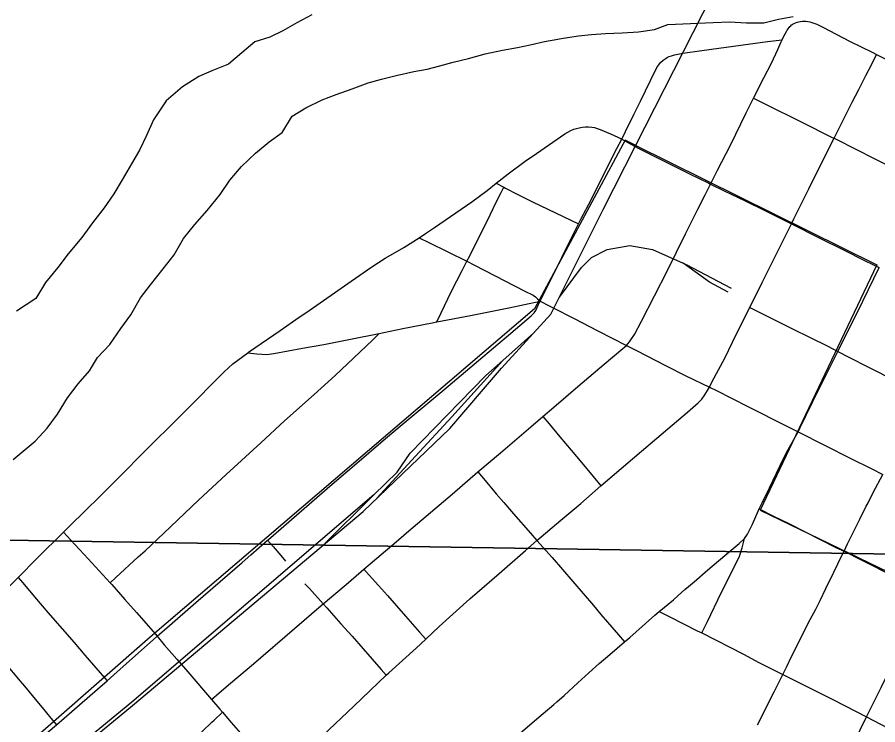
# Model space of a CAD drawing. Extents: x 2.4 to 73.1, y 4.5 to 25.6.
# Drawn here: x 35.689 to 36.009, y 22.5047 to 22.7678 of the extents above; entities that cross this region are included whole.
import ezdxf

# ---------------------------------------------------------------- set-up
doc = ezdxf.new("R2010")
doc.units = 0
for name, color, linetype in [('GM_X_City_Street', 7, 'Continuous'), ('GM_X_Major_River', 7, 'Continuous'), ('GM_X_Rail_Line', 7, 'Continuous'), ('GM_X_Section', 7, 'Continuous'), ('GM_X_State_Route', 7, 'Continuous')]:
    doc.layers.add(name, color=color, linetype=linetype)

msp = doc.modelspace()

# ---------------------------------------------------------------- linework, layer by layer
at = {"layer": 'GM_X_City_Street'}
for points in [[(35.97791, 22.76549), (35.9784, 22.7657), (35.97903, 22.76592), (35.97962, 22.76609), (35.98032, 22.76622), (35.98099, 22.7663), (35.98165, 22.76632), (35.98231, 22.76628), (35.98296, 22.7662), (35.98369, 22.76605), (35.98451, 22.76583), (35.9863, 22.76515), (35.98856, 22.76408), (35.99356, 22.76145), (35.9988, 22.75873), (36.0069, 22.75474), (36.00852, 22.75393), (36.0172, 22.74959)], [(35.76123, 22.514), (35.76412, 22.51649), (35.76833, 22.52012), (35.77686, 22.52732), (35.79216, 22.54051), (35.80211, 22.54896), (35.80285, 22.54959), (35.81131, 22.55684), (35.81693, 22.5617), (35.81793, 22.56254), (35.82593, 22.56931), (35.82901, 22.57191), (35.83466, 22.57674), (35.84266, 22.58363), (35.8507, 22.59047), (35.86028, 22.59867), (35.86873, 22.60574), (35.88004, 22.61548), (35.88447, 22.61927), (35.88855, 22.62274), (35.89752, 22.63044), (35.90724, 22.6387), (35.91427, 22.64456), (35.91489, 22.64514), (35.91552, 22.64576), (35.91612, 22.64637), (35.91668, 22.64701), (35.91725, 22.64777), (35.91856, 22.64983), (35.9212, 22.65473), (35.93079, 22.67357), (35.93749, 22.68726), (35.94214, 22.6964), (35.94479, 22.70168), (35.94681, 22.70574), (35.94936, 22.71087), (35.95425, 22.72024), (35.96007, 22.73226), (35.96256, 22.73724), (35.96278, 22.73766), (35.96664, 22.74522), (35.96944, 22.75074), (35.97179, 22.75579), (35.97312, 22.75866), (35.97349, 22.75943), (35.97413, 22.76078), (35.97507, 22.76245), (35.97536, 22.76292), (35.97569, 22.76341), (35.976, 22.76391), (35.97635, 22.76428), (35.97665, 22.76461), (35.97698, 22.7649), (35.97727, 22.76512), (35.97758, 22.76531), (35.97791, 22.76549)], [(35.92823, 22.75089), (35.92925, 22.75181), (35.93028, 22.75257), (35.93085, 22.7529), (35.93144, 22.75316), (35.93227, 22.75346), (35.93338, 22.75377), (35.93651, 22.75439), (35.94363, 22.75538), (35.94996, 22.75629), (35.9554, 22.75703), (35.96805, 22.75873), (35.97349, 22.75943)], [(35.8027, 22.50071), (35.81419, 22.51163), (35.82625, 22.52307), (35.82725, 22.52402), (35.8374, 22.53317), (35.84091, 22.53648), (35.84598, 22.54126), (35.85728, 22.55151), (35.86818, 22.56086), (35.87797, 22.56943), (35.8822, 22.57315), (35.89116, 22.58072), (35.89856, 22.58691), (35.90606, 22.59348), (35.91026, 22.59715), (35.92113, 22.60644), (35.93253, 22.61606), (35.93825, 22.62087), (35.94222, 22.6244), (35.94354, 22.62578), (35.94451, 22.62704), (35.9457, 22.62892), (35.94638, 22.63024), (35.94742, 22.63226), (35.95208, 22.64104), (35.95496, 22.64691), (35.95885, 22.65469), (35.96142, 22.65984), (35.96607, 22.66916), (35.97134, 22.67973), (35.97689, 22.69098), (35.9778, 22.69284), (35.9834, 22.70394), (35.99167, 22.72066), (35.99273, 22.72276), (35.99953, 22.73619), (36.00192, 22.74086), (36.00459, 22.74606), (36.00661, 22.75009), (36.00852, 22.75393)], [(35.69585, 22.49801), (35.70367, 22.50465), (35.70937, 22.50955), (35.7189, 22.51792), (35.72246, 22.52105), (35.72495, 22.52325), (35.73076, 22.5284), (35.73959, 22.53623), (35.7411, 22.53755), (35.74567, 22.54155), (35.7555, 22.55013), (35.76726, 22.5603), (35.77266, 22.56496), (35.77592, 22.56784), (35.78215, 22.5733), (35.78246, 22.57357), (35.80614, 22.59417), (35.81439, 22.60124), (35.82594, 22.61115), (35.83213, 22.61636), (35.84771, 22.62923), (35.86051, 22.64008), (35.87169, 22.64951), (35.88019, 22.65674), (35.88121, 22.65782), (35.88187, 22.65877), (35.88279, 22.66068), (35.88344, 22.66213), (35.88492, 22.66519), (35.89036, 22.67604), (35.89266, 22.68079), (35.89777, 22.69097), (35.89865, 22.69273), (35.90246, 22.69982), (35.90819, 22.71139), (35.91201, 22.71892), (35.91379, 22.72246), (35.91519, 22.72523), (35.91833, 22.7316), (35.92082, 22.73658), (35.92456, 22.74431), (35.92691, 22.74903), (35.92761, 22.7501), (35.92823, 22.75089)], [(35.96278, 22.73766), (35.96748, 22.73533), (35.98055, 22.72885), (35.9921, 22.72308), (35.99273, 22.72276), (36.00155, 22.71836), (36.00695, 22.71564), (36.01434, 22.71192), (36.02538, 22.70656)], [(35.86718, 22.70602), (35.87154, 22.70956), (35.87789, 22.7142), (35.88214, 22.71714), (35.89266, 22.72438), (35.89381, 22.72506), (35.89488, 22.72561), (35.89601, 22.72609), (35.89698, 22.72643), (35.898, 22.72668), (35.89918, 22.72688), (35.90036, 22.72697), (35.90143, 22.72697), (35.90264, 22.72687), (35.90366, 22.72671), (35.90472, 22.72644), (35.90581, 22.72608), (35.90957, 22.72447), (35.91238, 22.72313), (35.91379, 22.72246)], [(35.91379, 22.72246), (35.91997, 22.71912), (35.92514, 22.7165), (35.93136, 22.71343), (35.93902, 22.70959), (35.94621, 22.70602), (35.94681, 22.70574)], [(35.83846, 22.68578), (35.84089, 22.68735), (35.84425, 22.68958), (35.85808, 22.69907), (35.86382, 22.70329), (35.86718, 22.70602)], [(35.86718, 22.70602), (35.86993, 22.70457), (35.87058, 22.70423), (35.8749, 22.70196), (35.88066, 22.69909), (35.88634, 22.69634), (35.89494, 22.69227), (35.89777, 22.69097)], [(35.94681, 22.70574), (35.95187, 22.70328), (35.9597, 22.69944), (35.96705, 22.69585), (35.97612, 22.69136), (35.97689, 22.69098)], [(35.84501, 22.65445), (35.84665, 22.65789), (35.85039, 22.66568), (35.85246, 22.66981), (35.85443, 22.67365), (35.85621, 22.67703), (35.85729, 22.67907), (35.85895, 22.68236), (35.85992, 22.68428), (35.86172, 22.68782), (35.86377, 22.69197), (35.86717, 22.69895), (35.86894, 22.70255), (35.86993, 22.70457)], [(35.97689, 22.69098), (35.98752, 22.6856), (35.99621, 22.68126), (36.00432, 22.67717), (36.00949, 22.67465)], [(35.77473, 22.64296), (35.77501, 22.64318), (35.78676, 22.6513), (35.79391, 22.65618), (35.79668, 22.65813), (35.81316, 22.66967), (35.82087, 22.6749), (35.82583, 22.67813), (35.82962, 22.68027), (35.83282, 22.68214), (35.83846, 22.68578)], [(35.83846, 22.68578), (35.84209, 22.68399), (35.85621, 22.67703), (35.85902, 22.67557), (35.87029, 22.66972), (35.87775, 22.66595), (35.88083, 22.66436), (35.88175, 22.66376), (35.88251, 22.66311), (35.88344, 22.66213)], [(35.84501, 22.65445), (35.85755, 22.65687), (35.87177, 22.65971), (35.88344, 22.66213)], [(35.88344, 22.66213), (35.88688, 22.66043), (35.88833, 22.65971), (35.89608, 22.65573), (35.90493, 22.6512), (35.91552, 22.64576)], [(35.96142, 22.65984), (35.96512, 22.65799), (35.97113, 22.65498), (35.97725, 22.65191), (35.98387, 22.64864), (35.99015, 22.64553), (35.99416, 22.64349), (35.99823, 22.64142), (36.00556, 22.63769), (36.02584, 22.62731), (36.02921, 22.62558), (36.03476, 22.62283), (36.04306, 22.61856), (36.0558, 22.61192), (36.05731, 22.61114)], [(35.82366, 22.6502), (35.82541, 22.65057), (35.83236, 22.65197), (35.84329, 22.65412), (35.84501, 22.65445)], [(35.72366, 22.55747), (35.72568, 22.55939), (35.73403, 22.56711), (35.73656, 22.56939), (35.74361, 22.57597), (35.75645, 22.58819), (35.7667, 22.59773), (35.77957, 22.60949), (35.78847, 22.61767), (35.79943, 22.62747), (35.80728, 22.6346), (35.81648, 22.6432), (35.82121, 22.64781), (35.82366, 22.6502)], [(35.77473, 22.64296), (35.7781, 22.64266), (35.77999, 22.64249), (35.78162, 22.64241), (35.7827, 22.64244), (35.78447, 22.64268), (35.79517, 22.64466), (35.80302, 22.64612), (35.80922, 22.64734), (35.81424, 22.64836), (35.82238, 22.64994), (35.82366, 22.6502)], [(35.91552, 22.64576), (35.91932, 22.6438), (35.93009, 22.63822), (35.93761, 22.63448), (35.94638, 22.63024)], [(35.70622, 22.57623), (35.70751, 22.57751), (35.71548, 22.58534), (35.71882, 22.58855), (35.72692, 22.59669), (35.73673, 22.60664), (35.74159, 22.61143), (35.74446, 22.61423), (35.74817, 22.61797), (35.75715, 22.62695), (35.76015, 22.63004), (35.766, 22.63597), (35.76926, 22.6389), (35.77473, 22.64296)], [(35.94638, 22.63024), (35.94909, 22.62893), (35.96071, 22.623), (35.97516, 22.61572), (35.97935, 22.6136)], [(35.88447, 22.61927), (35.88681, 22.61652), (35.89085, 22.61179), (35.89503, 22.60676), (35.89901, 22.60203), (35.90319, 22.59701), (35.90606, 22.59348)], [(35.97935, 22.6136), (35.99898, 22.60367), (36.0065, 22.59992), (36.0109, 22.59768)], [(35.86028, 22.59867), (35.86298, 22.59553), (35.86717, 22.59056), (35.86997, 22.58727), (35.87358, 22.58315), (35.87984, 22.57588), (35.8822, 22.57315)], [(35.96424, 22.50465), (35.97042, 22.51685), (35.97366, 22.52335), (35.97516, 22.52636), (35.97685, 22.52979), (35.98392, 22.54377), (35.98597, 22.54763), (35.98761, 22.55093), (35.98967, 22.55528), (35.99264, 22.56141), (35.99566, 22.56756), (35.99645, 22.56916), (35.99779, 22.5719), (36.00237, 22.58112), (36.00474, 22.58594), (36.00541, 22.58723), (36.00733, 22.59108), (36.0109, 22.59768)], [(35.9649, 22.58494), (35.97029, 22.58228), (35.97592, 22.5795), (35.99369, 22.57052), (35.99645, 22.56916), (36.00312, 22.56588), (36.01513, 22.55978), (36.02, 22.55733), (36.02466, 22.55493), (36.02771, 22.55335)], [(35.68936, 22.55947), (35.69647, 22.56656), (35.70622, 22.57623)], [(35.70622, 22.57623), (35.70897, 22.57327), (35.71541, 22.56636), (35.72366, 22.55747), (35.72423, 22.55683), (35.72911, 22.5512), (35.73339, 22.54643), (35.73954, 22.53935), (35.7411, 22.53755), (35.74366, 22.53441), (35.74839, 22.52907), (35.75243, 22.52435), (35.76123, 22.514), (35.76434, 22.51041), (35.76531, 22.5093), (35.76862, 22.50549), (35.77289, 22.50057)], [(35.94355, 22.5388), (35.94565, 22.54307), (35.95083, 22.55367), (35.95523, 22.56258), (35.95761, 22.5674), (35.95863, 22.57042), (35.95914, 22.57242), (35.95941, 22.57389)], [(35.78215, 22.5733), (35.78424, 22.5709), (35.78706, 22.56765), (35.78884, 22.56553)], [(35.8822, 22.57315), (35.8879, 22.56687), (35.89563, 22.55793), (35.90325, 22.54896), (35.90607, 22.5457), (35.91264, 22.53806), (35.91487, 22.53547)], [(35.81793, 22.56254), (35.81992, 22.56033), (35.82343, 22.55644), (35.82671, 22.55276), (35.83342, 22.5451), (35.83866, 22.53904), (35.84091, 22.53648)], [(35.67234, 22.54247), (35.67559, 22.54571), (35.68936, 22.55947)], [(35.68936, 22.55947), (35.69102, 22.55752), (35.69621, 22.55143), (35.70037, 22.54646), (35.70493, 22.54128), (35.71024, 22.53524), (35.71419, 22.53052), (35.71991, 22.52394), (35.72246, 22.52105)], [(35.79603, 22.55713), (35.79766, 22.55533), (35.80285, 22.54959)], [(35.80285, 22.54959), (35.80417, 22.54809), (35.80942, 22.54219), (35.81353, 22.53756), (35.81762, 22.53288), (35.82438, 22.5252), (35.82625, 22.52307)], [(35.9277, 22.54672), (35.93163, 22.54477), (35.94191, 22.53964), (35.94355, 22.5388), (35.95906, 22.53086), (35.96483, 22.52782), (35.97366, 22.52335), (35.97398, 22.52319), (35.99258, 22.51388), (36.00483, 22.50756), (36.00996, 22.50491), (36.0229, 22.49816), (36.02786, 22.49559), (36.03505, 22.49203)], [(35.67234, 22.54247), (35.67403, 22.54041), (35.67925, 22.53406), (35.68435, 22.52776), (35.6902, 22.52088), (35.69181, 22.519), (35.69631, 22.51346), (35.69829, 22.51106), (35.70157, 22.50716), (35.70367, 22.50465)], [(35.6304, 22.38324), (35.63544, 22.38773), (35.65524, 22.40568), (35.66156, 22.41166), (35.66315, 22.41319), (35.66671, 22.4166), (35.67118, 22.42092), (35.67591, 22.4254), (35.68002, 22.42927), (35.68392, 22.43289), (35.69168, 22.44037), (35.70691, 22.45457), (35.71636, 22.46357), (35.73559, 22.48152), (35.73851, 22.48426), (35.74464, 22.49005), (35.74852, 22.49363), (35.75262, 22.49738), (35.75575, 22.50035), (35.7578, 22.50221), (35.76137, 22.50559), (35.76227, 22.50643), (35.76531, 22.5093)]]:
    msp.add_lwpolyline(points, dxfattribs=at)
at = {"layer": 'GM_X_Major_River'}
for points in [[(35.79856, 22.76873), (35.79298, 22.76565), (35.78778, 22.76274), (35.78298, 22.7604), (35.77743, 22.75864), (35.77259, 22.75459), (35.76754, 22.75035), (35.76141, 22.74785), (35.75661, 22.7457), (35.75044, 22.74187), (35.74443, 22.73671), (35.73969, 22.72961), (35.73707, 22.72379), (35.73446, 22.71836), (35.73148, 22.71331), (35.7281, 22.70732), (35.72492, 22.70208), (35.72137, 22.69686), (35.71705, 22.69127), (35.71311, 22.68587), (35.70802, 22.67973), (35.70409, 22.67471), (35.69958, 22.66913), (35.69601, 22.66314), (35.68872, 22.65843)], [(35.89001, 22.75967), (35.89197, 22.76005), (35.89768, 22.76086), (35.90262, 22.7613), (35.90775, 22.76174), (35.91401, 22.76195), (35.92008, 22.76237), (35.92598, 22.76316), (35.93096, 22.76512), (35.94785, 22.76583), (35.95393, 22.76605), (35.96017, 22.7657), (35.96662, 22.76572), (35.97215, 22.7671), (35.97749, 22.7681)], [(35.68758, 22.60335), (35.69573, 22.61017), (35.70021, 22.61499), (35.70396, 22.62021), (35.70772, 22.62619), (35.71165, 22.63141), (35.71595, 22.63623), (35.71893, 22.64128), (35.72342, 22.6461), (35.72756, 22.65207), (35.7313, 22.6571), (35.73488, 22.66347), (35.73861, 22.66831), (35.74332, 22.67426), (35.74744, 22.67947), (35.75083, 22.68546), (35.75514, 22.69067), (35.75964, 22.69587), (35.76453, 22.70182), (35.76809, 22.70724), (35.7724, 22.71225), (35.77765, 22.71724), (35.78269, 22.72148), (35.78752, 22.72496), (35.79129, 22.73094), (35.7963, 22.73404), (35.80245, 22.73711), (35.80762, 22.73906), (35.81355, 22.74119), (35.81948, 22.74332), (35.82445, 22.74471), (35.82998, 22.74608), (35.83647, 22.74763), (35.84142, 22.74845), (35.84619, 22.74965), (35.85116, 22.75104), (35.85688, 22.75241), (35.863, 22.75416), (35.86948, 22.75551), (35.875, 22.7565), (35.87977, 22.75752), (35.88511, 22.75871), (35.89001, 22.75967)]]:
    msp.add_lwpolyline(points, dxfattribs=at)
at = {"layer": 'GM_X_Rail_Line'}
msp.add_line((35.86957, 22.64018), (35.88111, 22.65041), dxfattribs=at)
for points in [[(35.47133, 22.33977), (35.51345, 22.36042), (35.5487, 22.37912), (35.57356, 22.39464), (35.60013, 22.411), (35.62126, 22.42539), (35.66849, 22.45958), (35.7319, 22.51177), (35.81764, 22.58403), (35.84992, 22.61487), (35.86911, 22.63726), (35.88743, 22.65733), (35.90691, 22.69631), (35.91891, 22.71996), (35.96535, 22.81149), (35.97669, 22.83447), (35.98774, 22.85018), (36.00228, 22.86298), (36.03427, 22.88392), (36.2567, 23.01045), (36.29738, 23.03288)], [(35.91879, 22.72023), (35.91512, 22.72205), (35.88131, 22.65936), (35.73853, 22.53724), (35.66747, 22.47516), (35.62674, 22.44172), (35.59728, 22.41899), (35.58292, 22.39868)], [(35.91879, 22.72023), (36.00869, 22.67569), (35.96526, 22.58442), (36.02764, 22.55438), (36.03638, 22.57042), (36.08914, 22.5433), (36.10955, 22.53485), (36.15006, 22.52347), (36.26057, 22.51403), (36.27628, 22.51269), (36.29738, 22.51159)], [(35.89061, 22.66371), (35.89879, 22.6747), (35.90259, 22.67844), (35.90834, 22.68141), (35.91679, 22.68284), (35.9253, 22.68143), (35.93666, 22.67638)], [(35.95333, 22.66555), (35.94647, 22.66927), (35.93666, 22.67638)], [(35.93666, 22.67638), (35.93782, 22.67586), (35.95447, 22.66701)], [(35.82164, 22.59015), (35.8303, 22.59863), (35.83513, 22.60562), (35.85352, 22.62453), (35.86329, 22.6346), (35.86957, 22.64018)], [(35.82275, 22.58891), (35.83708, 22.60449), (35.85065, 22.61918), (35.86957, 22.64018)], [(35.82164, 22.59015), (35.7317, 22.51311), (35.68063, 22.47119), (35.6569, 22.4528), (35.62443, 22.42927), (35.60819, 22.41858), (35.5899, 22.40687), (35.57922, 22.40255), (35.56658, 22.39916), (35.53966, 22.39361), (35.51911, 22.39033), (35.47287, 22.3855), (35.43649, 22.38313), (35.40454, 22.38067), (35.39176, 22.3781)], [(35.80359, 22.57219), (35.82054, 22.58908), (35.82164, 22.59015)]]:
    msp.add_lwpolyline(points, dxfattribs=at)
at = {"layer": 'GM_X_Section'}
for points in [[(35.56221, 23.08304), (36.06714, 23.07946), (36.0546, 22.56751), (35.55168, 22.57541)], [(35.55168, 22.57541), (36.0546, 22.56751), (36.04008, 22.06111), (35.54042, 22.06912)]]:
    msp.add_lwpolyline(points, close=True, dxfattribs=at)
at = {"layer": 'GM_X_State_Route'}
for points in [[(35.95941, 22.57389), (35.96051, 22.57555), (35.96243, 22.57922), (35.9649, 22.58494), (35.96603, 22.5872), (35.96876, 22.59278), (35.97399, 22.60373), (35.97508, 22.60597), (35.97935, 22.6136), (35.98014, 22.61519), (35.98476, 22.62462), (35.99416, 22.64349), (35.99518, 22.64553), (36.00141, 22.65807), (36.00949, 22.67465)], [(35.88972, 22.51321), (35.89235, 22.51549), (35.89751, 22.52026), (35.90153, 22.52394), (35.90546, 22.52739), (35.90939, 22.53076), (35.91487, 22.53547), (35.91678, 22.53711), (35.92262, 22.54236), (35.92616, 22.54547), (35.9277, 22.54672), (35.933, 22.55107), (35.93483, 22.55267), (35.93729, 22.55491), (35.94075, 22.55786), (35.94585, 22.5623), (35.95455, 22.56964), (35.95742, 22.57206), (35.95941, 22.57389)], [(35.98804, 22.47378), (35.98868, 22.47502), (35.99035, 22.47835), (35.9923, 22.48223), (35.99505, 22.4878), (35.99548, 22.48874), (35.99621, 22.49013), (35.99733, 22.49251), (35.99983, 22.49747), (36.00246, 22.50274), (36.00483, 22.50756), (36.00535, 22.5086), (36.01028, 22.51851), (36.01291, 22.5238), (36.01584, 22.52969), (36.01865, 22.53533), (36.02146, 22.54094), (36.02221, 22.54245), (36.02529, 22.54857), (36.02771, 22.55335), (36.03342, 22.56462), (36.03639, 22.57037)], [(35.81304, 22.44885), (35.81669, 22.45145), (35.82197, 22.45527), (35.82437, 22.45714), (35.82466, 22.45736), (35.83275, 22.4641), (35.83816, 22.46878), (35.84638, 22.47591), (35.85459, 22.483), (35.85552, 22.4838), (35.85644, 22.48462), (35.85946, 22.48725), (35.86252, 22.48983), (35.8658, 22.49265), (35.87047, 22.49669), (35.8726, 22.49853), (35.88222, 22.50685), (35.8886, 22.51224), (35.88972, 22.51321)]]:
    msp.add_lwpolyline(points, dxfattribs=at)

doc.saveas('drawing.dxf')
